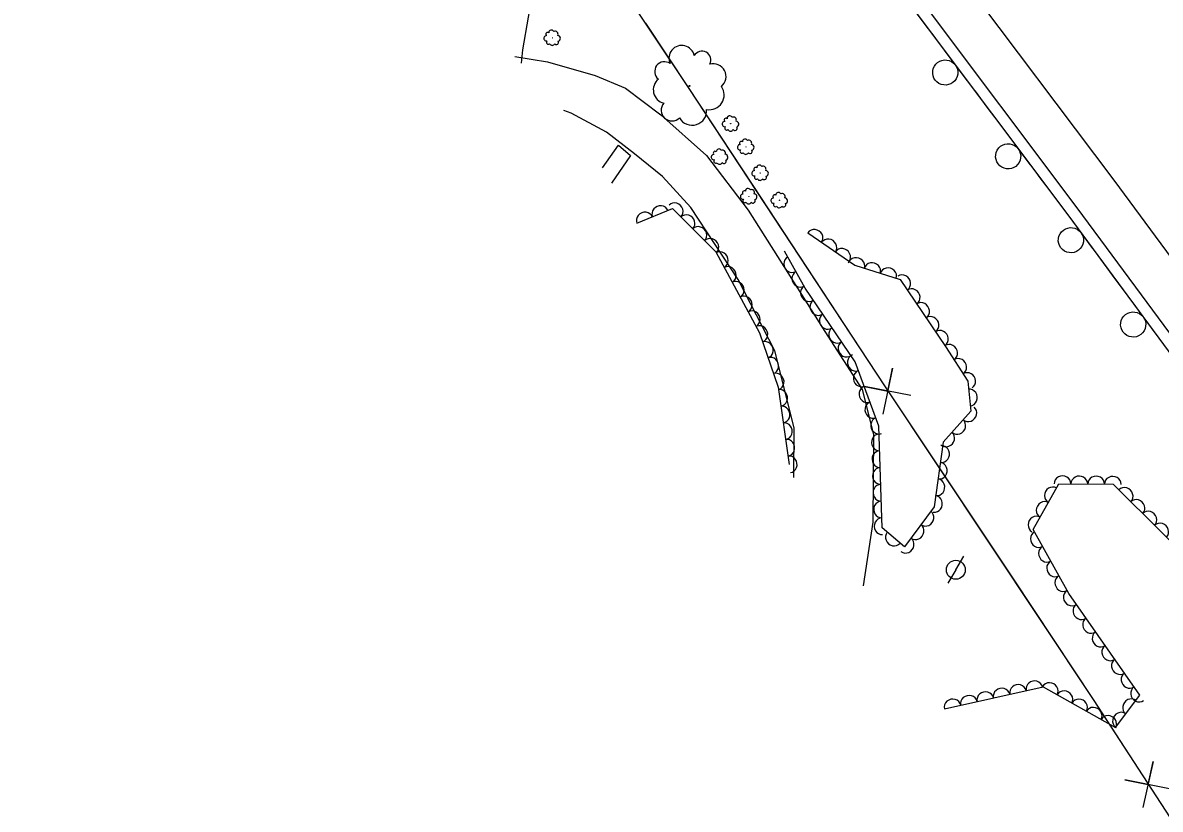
# Model space of a CAD drawing. Extents: x 1746719 to 1766531, y 631721 to 662391.
# Drawn here: x 1755552.2 to 1755823.5, y 646509.9 to 646697.5 of the extents above; entities that cross this region are included whole.
import ezdxf

# ---------------------------------------------------------------- set-up
doc = ezdxf.new("R2010")
doc.units = 0
for name, color, linetype in [('SURVEY - AERIAL SURVEY - Photo Control - Points - Elevations', 7, 'Continuous'), ('SURVEY - AERIAL SURVEY - Photo Control - Points - Numbers', 7, 'Continuous'), ('SURVEY - AERIAL SURVEY - Photo Control with Text', 7, 'Continuous'), ('SURVEY - CENTERLINE - Existing Roads - Development', 7, 'Continuous'), ('SURVEY - CENTERLINE - Existing Roads Curve Text', 7, 'Continuous')]:
    doc.layers.add(name, color=color, linetype=linetype)

msp = doc.modelspace()

# ---------------------------------------------------------------- linework, layer by layer
at = {"layer": 'SURVEY - AERIAL SURVEY - Photo Control - Points - Elevations'}
for points in [[(1755980.32, 646438.36), (1755935.91, 646495.19), (1755896.85, 646546.25), (1755848.62, 646611.11), (1755812.54, 646659.93), (1755775.92, 646708.69), (1755735.27, 646765.13)], [(1755971.65, 646431.59), (1755927.21, 646488.47), (1755888.07, 646539.62), (1755839.79, 646604.56), (1755803.72, 646653.36), (1755767.06, 646702.18), (1755726.34, 646758.71)], [(1755669.55, 646689.44), (1755677.42, 646688.21), (1755688.79, 646684.92), (1755695.97, 646681.89), (1755704.4, 646675.57), (1755715.27, 646665.83), (1755725.24, 646652.77), (1755733.78, 646639.34), (1755743.57, 646623.84), (1755752.45, 646610.03)], [(1755736.12, 646589.08), (1755736.21, 646600.87), (1755731.61, 646619.25), (1755722.83, 646636.29), (1755711.56, 646653.48), (1755704.82, 646660.81), (1755698.14, 646666.26), (1755691.46, 646671.38), (1755683.01, 646675.92), (1755681.25, 646676.57)], [(1755752.45, 646610.03), (1755755.18, 646599.32), (1755754.96, 646578.41), (1755752.65, 646563.24)]]:
    msp.add_lwpolyline(points, dxfattribs=at)
at = {"layer": 'SURVEY - AERIAL SURVEY - Photo Control - Points - Numbers'}
for points in [[(1755724.09, 646757.08), (1755764.82, 646700.53), (1755801.49, 646651.7), (1755837.56, 646602.91), (1755868.53, 646561.25)], [(1755764.36, 646701.17), (1755764.82, 646700.53), (1755767.18, 646697.4)], [(1755767.18, 646697.4), (1755770, 646693.64)], [(1755771.92, 646691.08), (1755777.44, 646683.72)], [(1755779.36, 646681.16), (1755782.19, 646677.41)], [(1755782.19, 646677.41), (1755785.01, 646673.65)], [(1755786.93, 646671.09), (1755792.45, 646663.73)], [(1755794.38, 646661.17), (1755797.2, 646657.41)], [(1755797.2, 646657.41), (1755800.02, 646653.66)], [(1755801.94, 646651.09), (1755807.41, 646643.7)], [(1755809.31, 646641.12), (1755812.1, 646637.34)], [(1755812.1, 646637.34), (1755814.9, 646633.56)], [(1755816.8, 646630.99), (1755822.27, 646623.59)]]:
    msp.add_lwpolyline(points, dxfattribs=at)
for centre, start, end in [((1755772.26, 646685.64), 150.1703, 150.1564), ((1755787.27, 646665.65), 150.1703, 150.1564), ((1755802.23, 646645.65), 149.7418, 149.7278), ((1755817.09, 646625.54), 149.7418, 149.7278)]:
    msp.add_arc(centre, 3, start, end, dxfattribs=at)
at = {"layer": 'SURVEY - AERIAL SURVEY - Photo Control with Text'}
for points in [[(1755698.73, 646649.68), (1755707.2, 646653.19), (1755717.55, 646642.85), (1755727.93, 646623.59), (1755732.38, 646610.59), (1755735.04, 646592.12)], [(1755739.48, 646647.43), (1755750.67, 646639.68), (1755761.52, 646636.25), (1755772.33, 646620.3), (1755777.62, 646612.04), (1755778.35, 646604.91), (1755771.8, 646597.47), (1755769.59, 646582.06), (1755762.51, 646572.48), (1755757.22, 646577.03), (1755756.42, 646601.33), (1755750.75, 646616.66), (1755738.82, 646634.24), (1755733.92, 646643.06)], [(1755772.05, 646533.89), (1755795.62, 646539.12), (1755812.85, 646529.43), (1755818.67, 646537.14), (1755801.71, 646561.37), (1755793.24, 646576.62), (1755799.38, 646587.56), (1755812.35, 646587.44), (1755836.06, 646563.83), (1755857.56, 646534.69), (1755869.71, 646528.45), (1755874.64, 646501.96), (1755877.09, 646487.29), (1755898.48, 646466.48), (1755917.02, 646450.28), (1755931.1, 646424.07), (1755941.64, 646411.09)]]:
    msp.add_lwpolyline(points, dxfattribs=at)
for centre, radius in [((1755678.54, 646693.9), 0.022), ((1755711.23, 646682.43), 0.107), ((1755721.08, 646673.43), 0.022), ((1755724.72, 646667.91), 0.022), ((1755718.48, 646665.54), 0.022), ((1755728.15, 646661.69), 0.022), ((1755725.42, 646656.11), 0.022), ((1755732.7, 646655.17), 0.022)]:
    msp.add_circle(centre, radius, dxfattribs=at)
for centre, radius, start, end in [((1755677.42, 646694.77), 0.433, 49.5277, 228.2734), ((1755678.33, 646695.14), 0.631, 27.4116, 184.2005), ((1755679.18, 646694.78), 0.719, 336.4643, 113.9885), ((1755677.12, 646693.81), 0.629, 89.5484, 282.9681), ((1755677.59, 646692.84), 0.479, 132.1671, 309.4862), ((1755678.49, 646692.79), 0.679, 207.4541, 334.2998), ((1755679.52, 646692.81), 0.527, 217.613, 32.6133), ((1755679.75, 646693.78), 0.714, 287.3601, 83.1986), ((1755709.4, 646689.05), 3.05, 11.5188, 204.9385), ((1755714.22, 646688.62), 2.1, 331.4981, 150.2437), ((1755705.27, 646685.88), 2.32, 54.1374, 231.4566), ((1755716.91, 646684.67), 3.06, 309.3819, 106.1709), ((1755705.91, 646681.51), 3.29, 129.4245, 256.2702), ((1755716.04, 646680.26), 3.49, 258.4347, 35.9589), ((1755707.07, 646676.66), 2.56, 139.5834, 314.5837), ((1755711.89, 646676.53), 3.47, 209.3305, 5.169), ((1755719.67, 646673.35), 0.629, 89.5484, 282.9681), ((1755719.96, 646674.3), 0.433, 49.5277, 228.2734), ((1755720.87, 646674.67), 0.631, 27.4116, 184.2005), ((1755721.72, 646674.31), 0.719, 336.4643, 113.9885), ((1755722.3, 646673.31), 0.714, 287.3601, 83.1986), ((1755720.13, 646672.38), 0.479, 132.1671, 309.4862), ((1755721.04, 646672.32), 0.679, 207.4541, 334.2998), ((1755722.07, 646672.35), 0.527, 217.613, 32.6133), ((1755723.31, 646667.82), 0.629, 89.5484, 282.9681), ((1755723.6, 646668.77), 0.433, 49.5277, 228.2734), ((1755724.51, 646669.15), 0.631, 27.4116, 184.2005), ((1755725.37, 646668.78), 0.719, 336.4643, 113.9885), ((1755725.94, 646667.79), 0.714, 287.3601, 83.1986), ((1755717.06, 646665.46), 0.629, 89.5484, 282.9681), ((1755717.36, 646666.41), 0.433, 49.5277, 228.2734), ((1755718.27, 646666.78), 0.631, 27.4116, 184.2005), ((1755719.12, 646666.42), 0.719, 336.4643, 113.9885), ((1755719.69, 646665.42), 0.714, 287.3601, 83.1986), ((1755723.77, 646666.85), 0.479, 132.1671, 309.4862), ((1755724.68, 646666.79), 0.679, 207.4541, 334.2998), ((1755725.71, 646666.82), 0.527, 217.613, 32.6133), ((1755717.53, 646664.49), 0.479, 132.1671, 309.4862), ((1755718.43, 646664.43), 0.679, 207.4541, 334.2998), ((1755719.46, 646664.46), 0.527, 217.613, 32.6133), ((1755726.73, 646661.61), 0.629, 89.5484, 282.9681), ((1755727.03, 646662.56), 0.433, 49.5277, 228.2734), ((1755727.94, 646662.93), 0.631, 27.4116, 184.2005), ((1755728.79, 646662.57), 0.719, 336.4643, 113.9885), ((1755729.36, 646661.57), 0.714, 287.3601, 83.1986), ((1755727.2, 646660.64), 0.479, 132.1671, 309.4862), ((1755728.1, 646660.58), 0.679, 207.4541, 334.2998), ((1755729.13, 646660.61), 0.527, 217.613, 32.6133), ((1755724.3, 646656.98), 0.433, 49.5277, 228.2734), ((1755725.21, 646657.35), 0.631, 27.4116, 184.2005), ((1755726.06, 646656.99), 0.719, 336.4643, 113.9885), ((1755732.49, 646656.42), 0.631, 27.4116, 184.2005), ((1755733.34, 646656.05), 0.719, 336.4643, 113.9885), ((1755724.01, 646656.03), 0.629, 89.5484, 282.9681), ((1755724.47, 646655.06), 0.479, 132.1671, 309.4862), ((1755725.38, 646655), 0.679, 207.4541, 334.2998), ((1755726.4, 646655.03), 0.527, 217.613, 32.6133), ((1755726.63, 646655.99), 0.714, 287.3601, 83.1986), ((1755731.29, 646655.09), 0.629, 89.5484, 282.9681), ((1755731.58, 646656.04), 0.433, 49.5277, 228.2734), ((1755731.75, 646654.12), 0.479, 132.1671, 309.4862), ((1755733.69, 646654.09), 0.527, 217.613, 32.6133), ((1755733.92, 646655.06), 0.714, 287.3601, 83.1986), ((1755732.66, 646654.06), 0.679, 207.4541, 334.2998)]:
    msp.add_arc(centre, radius, start, end, dxfattribs=at)
for centre, major_axis in [((1755704.27, 646651.97), (1.85, 0.76)), ((1755707.79, 646652.6), (1.41, -1.41)), ((1755700.58, 646650.44), (1.85, 0.76)), ((1755710.62, 646649.77), (1.41, -1.41)), ((1755713.45, 646646.94), (1.41, -1.41)), ((1755716.28, 646644.12), (1.41, -1.41)), ((1755741.13, 646646.29), (1.64, -1.14)), ((1755744.42, 646644.01), (1.64, -1.14)), ((1755747.71, 646641.74), (1.64, -1.14)), ((1755718.59, 646640.91), (0.95, -1.76)), ((1755735.66, 646639.92), (-0.97, 1.75)), ((1755751.05, 646639.56), (1.91, -0.6)), ((1755754.86, 646638.36), (1.91, -0.6)), ((1755720.49, 646637.38), (0.95, -1.76)), ((1755737.61, 646636.43), (-0.97, 1.75)), ((1755758.67, 646637.15), (1.91, -0.6)), ((1755722.39, 646633.86), (0.95, -1.76)), ((1755762.09, 646635.41), (1.12, -1.66)), ((1755724.29, 646630.34), (0.95, -1.76)), ((1755739.66, 646633), (-1.12, 1.66)), ((1755764.33, 646632.1), (1.12, -1.66)), ((1755741.91, 646629.69), (-1.12, 1.66)), ((1755766.58, 646628.79), (1.12, -1.66)), ((1755726.18, 646626.82), (0.95, -1.76)), ((1755744.16, 646626.38), (-1.12, 1.66)), ((1755768.82, 646625.48), (1.12, -1.66)), ((1755728.03, 646623.28), (0.65, -1.89)), ((1755746.4, 646623.07), (-1.12, 1.66)), ((1755771.06, 646622.17), (1.12, -1.66)), ((1755729.33, 646619.49), (0.65, -1.89)), ((1755748.65, 646619.76), (-1.12, 1.66)), ((1755773.27, 646618.83), (1.08, -1.68)), ((1755730.63, 646615.71), (0.65, -1.89)), ((1755750.84, 646616.42), (-0.69, 1.88)), ((1755775.43, 646615.46), (1.08, -1.68)), ((1755731.92, 646611.93), (0.65, -1.89)), ((1755752.23, 646612.67), (-0.69, 1.88)), ((1755777.58, 646612.09), (1.08, -1.68)), ((1755753.61, 646608.92), (-0.69, 1.88)), ((1755732.75, 646608.03), (0.29, -1.98)), ((1755778.02, 646608.12), (0.21, -1.99)), ((1755733.32, 646604.07), (0.29, -1.98)), ((1755755, 646605.17), (-0.69, 1.88)), ((1755777.85, 646604.33), (-1.32, -1.5)), ((1755756.39, 646601.41), (-0.69, 1.88)), ((1755775.2, 646601.33), (-1.32, -1.5)), ((1755733.89, 646600.11), (0.29, -1.98)), ((1755772.56, 646598.33), (-1.32, -1.5)), ((1755734.46, 646596.15), (0.29, -1.98)), ((1755756.55, 646597.42), (-0.07, 2)), ((1755756.68, 646593.42), (-0.07, 2)), ((1755771.4, 646594.64), (-0.28, -1.98)), ((1755735.03, 646592.19), (0.29, -1.98)), ((1755770.83, 646590.68), (-0.28, -1.98)), ((1755756.81, 646589.43), (-0.07, 2)), ((1755800.24, 646587.55), (2, -0.02)), ((1755804.24, 646587.51), (2, -0.02)), ((1755808.24, 646587.48), (2, -0.02)), ((1755812.24, 646587.44), (2, -0.02)), ((1755756.94, 646585.43), (-0.07, 2)), ((1755770.26, 646586.72), (-0.28, -1.98)), ((1755797.84, 646584.82), (0.98, 1.74)), ((1755815.11, 646584.7), (1.42, -1.41)), ((1755769.69, 646582.76), (-0.28, -1.98)), ((1755795.88, 646581.33), (0.98, 1.74)), ((1755817.94, 646581.87), (1.42, -1.41)), ((1755757.07, 646581.43), (-0.07, 2)), ((1755767.63, 646579.42), (-1.19, -1.61)), ((1755820.78, 646579.05), (1.42, -1.41)), ((1755757.21, 646577.43), (-0.07, 2)), ((1755793.93, 646577.84), (0.98, 1.74)), ((1755823.61, 646576.23), (1.42, -1.41)), ((1755759.95, 646574.68), (-1.52, 1.3)), ((1755765.26, 646576.2), (-1.19, -1.61)), ((1755794.5, 646574.35), (-0.97, 1.75)), ((1755762.88, 646572.98), (-1.19, -1.61)), ((1755796.44, 646570.85), (-0.97, 1.75)), ((1755798.38, 646567.36), (-0.97, 1.75)), ((1755800.33, 646563.86), (-0.97, 1.75)), ((1755802.37, 646560.43), (-1.15, 1.64)), ((1755804.66, 646557.15), (-1.15, 1.64)), ((1755806.96, 646553.87), (-1.15, 1.64)), ((1755809.25, 646550.6), (-1.15, 1.64)), ((1755811.54, 646547.32), (-1.15, 1.64)), ((1755813.84, 646544.04), (-1.15, 1.64)), ((1755793.52, 646538.66), (1.95, 0.43)), ((1755797.23, 646538.21), (1.74, -0.98)), ((1755816.13, 646540.77), (-1.15, 1.64)), ((1755781.81, 646536.06), (1.95, 0.43)), ((1755785.71, 646536.92), (1.95, 0.43)), ((1755789.62, 646537.79), (1.95, 0.43)), ((1755800.72, 646536.25), (1.74, -0.98)), ((1755818.42, 646537.49), (-1.15, 1.64)), ((1755774, 646534.32), (1.95, 0.43)), ((1755777.9, 646535.19), (1.95, 0.43)), ((1755804.21, 646534.29), (1.74, -0.98)), ((1755816.52, 646534.29), (1.21, 1.6)), ((1755807.69, 646532.33), (1.74, -0.98)), ((1755811.18, 646530.37), (1.74, -0.98)), ((1755814.11, 646531.1), (1.21, 1.6))]:
    msp.add_ellipse(centre, major_axis=major_axis, ratio=0.940188, start_param=0, end_param=3.141593, dxfattribs=at)
at = {"layer": 'SURVEY - CENTERLINE - Existing Roads - Development'}
for q in [(1755776.7, 646570.26), (1755772.85, 646563.83)]:
    msp.add_line((1755774.77, 646567.05), q, dxfattribs=at)
msp.add_circle((1755774.77, 646567.05), 2.25, dxfattribs=at)
at = {"layer": 'SURVEY - CENTERLINE - Existing Roads Curve Text'}
for points in [[(1755552.21, 646791.81), (1755556.89, 646790.39), (1755600.63, 646766.5), (1755686.68, 646718.43), (1755710.96, 646682.09), (1755757.96, 646610.65), (1755807.55, 646536.13), (1755852.73, 646466.69), (1755913.82, 646390.58)], [(1755676.83, 646722.31), (1755671.45, 646691.06), (1755671.13, 646687.83)], [(1755676.83, 646722.31), (1755671.45, 646691.06), (1755671.13, 646687.83)], [(1755700.74, 646697.39), (1755710.96, 646682.09), (1755726.35, 646658.7)], [(1755690.52, 646662.87), (1755694.32, 646668.34), (1755697.2, 646665.84), (1755692.68, 646659.26)], [(1755726.35, 646658.7), (1755753.83, 646616.93)], [(1755764.03, 646608.58), (1755752.99, 646610.72), (1755758.54, 646609.61), (1755759.65, 646615.16), (1755757.37, 646604.15)], [(1755762.72, 646603.51), (1755788.43, 646564.88)], [(1755788.43, 646564.88), (1755807.55, 646536.13), (1755815.99, 646523.16)], [(1755826.13, 646514.73), (1755815.11, 646516.99), (1755820.65, 646515.81), (1755821.82, 646521.35), (1755819.42, 646510.36)]]:
    msp.add_lwpolyline(points, dxfattribs=at)

doc.saveas('drawing.dxf')
